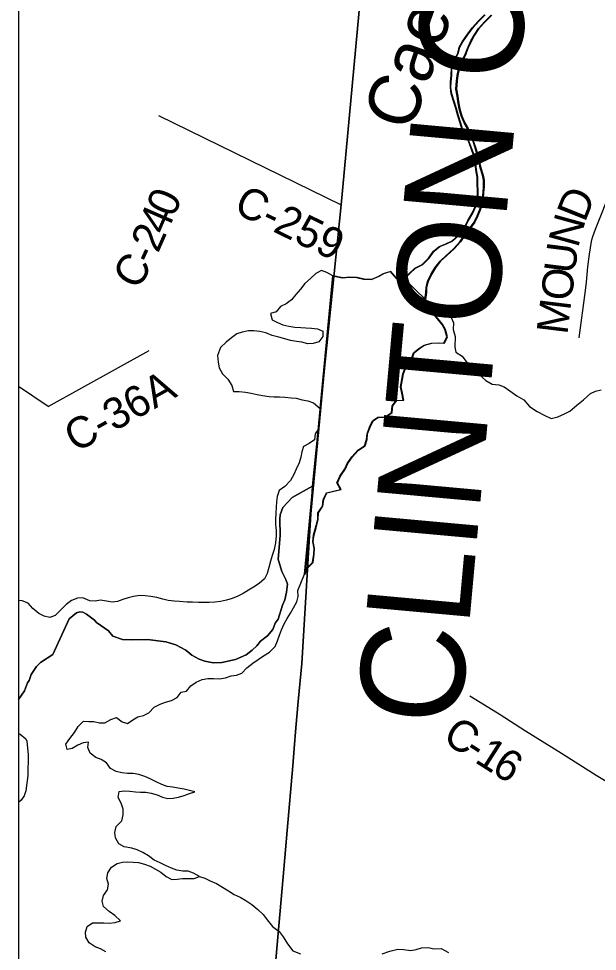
# Model space of a CAD drawing. Extents: x -1.4 to 35.4, y 0 to 22.
# Drawn here: x 2.2 to 3.257, y 16.946 to 18.65 of the extents above; entities that cross this region are included whole.
import ezdxf

# ---------------------------------------------------------------- set-up
doc = ezdxf.new("R2010")
doc.units = 0
for name, color, linetype in [('Default', 7, 'Continuous'), ('GM_X_County_Road', 7, 'Continuous'), ('GM_X_County_Road_Text', 7, 'Continuous'), ('GM_X_County_Text', 7, 'Continuous'), ('GM_X_Major_Lake', 7, 'Continuous'), ('GM_X_Major_River', 7, 'Continuous'), ('GM_X_Major_River_Text', 7, 'Continuous'), ('GM_X_Minor_Lake', 7, 'Continuous'), ('GM_X_Minor_River', 7, 'Continuous'), ('SH_Border', 7, 'Continuous'), ('SH_Cut_Line', 7, 'Continuous')]:
    doc.layers.add(name, color=color, linetype=linetype)

msp = doc.modelspace()

# ---------------------------------------------------------------- linework, layer by layer
at = {"layer": 'Default'}
for points in [[(2.2, 19.619), (2.2, 17.406), (2.2104, 17.4216), (2.2162, 17.4362), (2.2195, 17.4409), (2.2228, 17.4514), (2.2328, 17.4665), (2.2397, 17.4737), (2.2627, 17.4881), (2.292, 17.5531), (2.3056, 17.5646), (2.3118, 17.5661), (2.3171, 17.5655), (2.3242, 17.5616), (2.3384, 17.5509), (2.342, 17.5465), (2.3644, 17.5315), (2.3723, 17.5219), (2.3898, 17.5156), (2.4058, 17.5147), (2.4353, 17.5157), (2.469, 17.5116), (2.4874, 17.506), (2.5055, 17.4962), (2.5161, 17.4868), (2.5298, 17.4796), (2.5399, 17.4759), (2.5554, 17.4732), (2.571, 17.4734), (2.5961, 17.4789), (2.6157, 17.4873), (2.6265, 17.4962), (2.6354, 17.5041), (2.6416, 17.5126), (2.6544, 17.5225), (2.6642, 17.5338), (2.6686, 17.5453), (2.674, 17.553), (2.682, 17.5785), (2.6863, 17.5878), (2.6894, 17.6021), (2.691, 17.6165), (2.6881, 17.6255), (2.6805, 17.6396), (2.6738, 17.6621), (2.6778, 17.7053), (2.6772, 17.7355), (2.678, 17.7431), (2.6826, 17.7569), (2.6997, 17.775), (2.7365, 17.7956), (2.7894, 18.3098), (2.9037, 19.5459)], [(7.693, 16.8959), (7.7561, 17.6322), (7.8789, 18.9217), (7.8947, 19.0723), (6.8306, 19.1588), (5.7921, 19.2341), (4.2528, 19.417), (3.4459, 19.4989), (3.4296, 19.5001), (2.9037, 19.5459), (2.7894, 18.3098), (2.7365, 17.7956), (2.7172, 17.4718), (2.7109, 17.4025), (2.7066, 17.3545), (2.7033, 17.3163), (2.7006, 17.2849), (2.6906, 17.1666), (2.6843, 17.0961), (2.6688, 16.9164)], [(2.6688, 16.9164), (2.6843, 17.0961), (2.6906, 17.1666), (2.7006, 17.2849), (2.7033, 17.3163), (2.7066, 17.3545), (2.7109, 17.4025), (2.7172, 17.4718), (2.7365, 17.7956), (2.6997, 17.775), (2.6826, 17.7569), (2.678, 17.7431), (2.6772, 17.7355), (2.6778, 17.7053), (2.6738, 17.6621), (2.6805, 17.6396), (2.6881, 17.6255), (2.691, 17.6165), (2.6894, 17.6021), (2.6863, 17.5878), (2.682, 17.5785), (2.674, 17.553), (2.6686, 17.5453), (2.6642, 17.5338), (2.6544, 17.5225), (2.6416, 17.5126), (2.6354, 17.5041), (2.6265, 17.4962), (2.6157, 17.4873), (2.5961, 17.4789), (2.571, 17.4734), (2.5554, 17.4732), (2.5399, 17.4759), (2.5298, 17.4796), (2.5161, 17.4868), (2.5055, 17.4962), (2.4874, 17.506), (2.469, 17.5116), (2.4353, 17.5157), (2.4058, 17.5147), (2.3898, 17.5156), (2.3723, 17.5219), (2.3644, 17.5315), (2.342, 17.5465), (2.3384, 17.5509), (2.3242, 17.5616), (2.3171, 17.5655), (2.3118, 17.5661), (2.3056, 17.5646), (2.292, 17.5531), (2.2627, 17.4881), (2.2397, 17.4737), (2.2328, 17.4665), (2.2228, 17.4514), (2.2195, 17.4409), (2.2162, 17.4362), (2.2104, 17.4216), (2.2, 17.406), (2.2, 17.3441), (2.2025, 17.3428), (2.2134, 17.3342), (2.2151, 17.3299), (2.2171, 17.305), (2.2169, 17.2669), (2.213, 17.2389), (2.2098, 17.2303), (2.2048, 17.2222), (2.2, 17.2178), (2.2, 13.0546)]]:
    msp.add_lwpolyline(points, dxfattribs=at)
at = {"layer": 'GM_X_County_Road'}
for p, q in [((2.7897, 18.3093), (2.4563, 18.4725)), ((2.2542, 17.9414), (2.4386, 18.0433)), ((2.2542, 17.9414), (2.2, 17.9778))]:
    msp.add_line(p, q, dxfattribs=at)
for points in [[(3.224, 18.0669), (3.2354, 18.1531), (3.2371, 18.1685), (3.24, 18.1963), (3.243, 18.2193), (3.2444, 18.2311), (3.2457, 18.2392), (3.2471, 18.2457), (3.2488, 18.2517), (3.2536, 18.2651), (3.2835, 18.34), (3.2855, 18.3444), (3.2872, 18.3486), (3.2904, 18.3545), (3.2934, 18.3599), (3.2966, 18.3651), (3.2998, 18.3702), (3.3031, 18.3748), (3.3084, 18.3818), (3.32, 18.3962), (3.321, 18.3975)], [(3.024, 17.4127), (3.0433, 17.4012), (3.0796, 17.3784), (3.1262, 17.3488), (3.1915, 17.3079), (3.2236, 17.2877), (3.2552, 17.268), (3.2795, 17.2529), (3.2991, 17.241)]]:
    msp.add_lwpolyline(points, dxfattribs=at)
at = {"layer": 'GM_X_Major_Lake'}
for p, q in [((2.7221, 17.6349), (2.7737, 18.18)), ((2.7748, 18.18), (2.7232, 17.6349)), ((2.7508, 17.9375), (2.7737, 18.18)), ((2.9434, 18.1367), (2.9042, 18.1743)), ((2.7221, 17.6349), (2.7471, 17.8993))]:
    msp.add_line(p, q, dxfattribs=at)
for points in [[(2.7737, 18.18), (2.7629, 18.1858), (2.7532, 18.1899), (2.7428, 18.1841), (2.733, 18.1748), (2.7225, 18.166), (2.7147, 18.1555), (2.7064, 18.1459), (2.6982, 18.1362), (2.6885, 18.1285), (2.6785, 18.1238), (2.6707, 18.1141), (2.6603, 18.111), (2.6631, 18.0995), (2.6728, 18.0947), (2.6826, 18.0906), (2.6935, 18.0881), (2.7045, 18.0859), (2.7155, 18.0856), (2.7249, 18.0849), (2.7348, 18.0843), (2.7458, 18.0832), (2.7555, 18.0788), (2.7557, 18.0689), (2.7486, 18.0592), (2.7382, 18.0561), (2.7284, 18.056), (2.7174, 18.0585), (2.7076, 18.0599), (2.6966, 18.0621), (2.6861, 18.0651), (2.6755, 18.0676), (2.6634, 18.071), (2.6518, 18.0759), (2.6405, 18.0784), (2.6299, 18.0795), (2.62, 18.0797), (2.6085, 18.077), (2.5986, 18.0739), (2.5889, 18.0669), (2.5788, 18.0588), (2.5687, 18.0492), (2.563, 18.0345), (2.5642, 18.0223), (2.5666, 18.012), (2.5724, 18.0012), (2.5823, 17.991), (2.5896, 17.9798), (2.5924, 17.9687), (2.603, 17.9688), (2.6144, 17.9674), (2.625, 17.9656), (2.6355, 17.9634), (2.6453, 17.9613), (2.6575, 17.9594), (2.6669, 17.9588), (2.6764, 17.9589), (2.6863, 17.9583), (2.6976, 17.9568), (2.7071, 17.9562), (2.7181, 17.9536), (2.7283, 17.9515), (2.7384, 17.9478), (2.7508, 17.9375)], [(2.7737, 18.18), (2.7912, 18.1765), (2.8041, 18.1774), (2.817, 18.1768), (2.8302, 18.1738), (2.8439, 18.1732), (2.8569, 18.1786), (2.8665, 18.1841), (2.8787, 18.1877), (2.8895, 18.1753), (2.9031, 18.1743)], [(2.9042, 18.1743), (2.8906, 18.1753), (2.8798, 18.1877), (2.8676, 18.1841), (2.858, 18.1786), (2.845, 18.1732), (2.8313, 18.1738), (2.8181, 18.1768), (2.8052, 18.1774), (2.7923, 18.1765), (2.7748, 18.18)], [(2.7221, 17.6349), (2.7259, 17.6453), (2.7368, 17.6565), (2.739, 17.6713), (2.7396, 17.6819), (2.7372, 17.6948), (2.7389, 17.707), (2.7422, 17.7194), (2.7463, 17.7349), (2.7466, 17.7471), (2.7548, 17.7594), (2.7562, 17.7716), (2.7621, 17.7836), (2.788, 17.7899), (2.7814, 17.8018), (2.7866, 17.8139), (2.796, 17.8274), (2.8, 17.8372), (2.8089, 17.8491), (2.8194, 17.8615), (2.8321, 17.8696), (2.8354, 17.8809), (2.8364, 17.8915), (2.8408, 17.9036), (2.8463, 17.9152), (2.8563, 17.9215), (2.8692, 17.9216), (2.8812, 17.9301), (2.8822, 17.9423), (2.8896, 17.952), (2.9025, 17.9529), (2.9001, 17.9658), (2.8977, 17.9773), (2.9002, 17.9905), (2.902, 18.0011), (2.9056, 18.0109), (2.9165, 18.0251), (2.9213, 18.0391), (2.931, 18.0469), (2.9406, 18.0531), (2.9539, 18.0571), (2.9672, 18.0576), (2.9767, 18.057), (2.9823, 18.0683), (2.9783, 18.0816), (2.9729, 18.0916), (2.9543, 18.1148), (2.9477, 18.1244), (2.9422, 18.1367)], [(2.7232, 17.6349), (2.727, 17.6453), (2.7379, 17.6565), (2.7401, 17.6713), (2.7407, 17.6819), (2.7383, 17.6948), (2.74, 17.707), (2.7433, 17.7194), (2.7474, 17.7349), (2.7477, 17.7471), (2.7559, 17.7594), (2.7573, 17.7716), (2.7632, 17.7836), (2.7892, 17.7899), (2.7826, 17.8018), (2.7877, 17.8139), (2.7971, 17.8274), (2.8011, 17.8372), (2.8101, 17.8491), (2.8206, 17.8615), (2.8333, 17.8696), (2.8365, 17.8809), (2.8375, 17.8915), (2.8419, 17.9036), (2.8475, 17.9152), (2.8574, 17.9215), (2.8704, 17.9216), (2.8823, 17.9301), (2.8833, 17.9423), (2.8907, 17.952), (2.9036, 17.9529), (2.9012, 17.9658), (2.8988, 17.9773), (2.9013, 17.9905), (2.9031, 18.0011), (2.9067, 18.0109), (2.9176, 18.0251), (2.9224, 18.0391), (2.9321, 18.0469), (2.9417, 18.0531), (2.9551, 18.0571), (2.9684, 18.0576), (2.9778, 18.057), (2.9834, 18.0683), (2.9795, 18.0816), (2.974, 18.0916), (2.9554, 18.1148), (2.9488, 18.1244), (2.9434, 18.1367)], [(2.7471, 17.8993), (2.7415, 17.8911), (2.7404, 17.8804), (2.7308, 17.8739), (2.7204, 17.8681), (2.7171, 17.8583), (2.7157, 17.8484), (2.7123, 17.8382), (2.7071, 17.8266), (2.7027, 17.8168), (2.6967, 17.806), (2.6865, 17.7952), (2.6761, 17.7875), (2.672, 17.777), (2.671, 17.7668), (2.6707, 17.7573), (2.6697, 17.7463), (2.6694, 17.7349), (2.6695, 17.7254), (2.6703, 17.7147), (2.6705, 17.7048), (2.6694, 17.6919), (2.6668, 17.6798), (2.6631, 17.6689), (2.6598, 17.6587), (2.6572, 17.647)], [(2.6572, 17.647), (2.6542, 17.6361), (2.649, 17.6264), (2.6393, 17.6179), (2.6293, 17.6113), (2.6196, 17.6059), (2.61, 17.5996), (2.6003, 17.5946), (2.59, 17.5907), (2.58, 17.5875), (2.5686, 17.5848), (2.5583, 17.5839), (2.548, 17.5834), (2.5385, 17.5833), (2.5286, 17.5832), (2.5176, 17.5835), (2.5078, 17.5837), (2.4941, 17.5849), (2.4843, 17.5855), (2.4733, 17.5869), (2.4635, 17.5895), (2.4522, 17.5924), (2.4416, 17.5939), (2.431, 17.5953), (2.4211, 17.5959), (2.4101, 17.5943), (2.3998, 17.5919), (2.3902, 17.5888), (2.3806, 17.5852), (2.3707, 17.584), (2.3605, 17.5858), (2.3495, 17.5872), (2.34, 17.5859), (2.3301, 17.5862), (2.3173, 17.5915), (2.3078, 17.5913), (2.2967, 17.5867), (2.287, 17.5793), (2.2765, 17.569), (2.2667, 17.5597), (2.2568, 17.5558), (2.2466, 17.5584), (2.2368, 17.5628), (2.2257, 17.5722), (2.2172, 17.582), (2.2067, 17.586), (2.2, 17.587)], [(2.6572, 17.647), (2.6542, 17.6361), (2.649, 17.6264), (2.6393, 17.6179), (2.6293, 17.6113), (2.6196, 17.6059), (2.61, 17.5996), (2.6003, 17.5946), (2.59, 17.5907), (2.58, 17.5875), (2.5686, 17.5848), (2.5583, 17.5839), (2.548, 17.5834), (2.5385, 17.5833), (2.5286, 17.5832), (2.5176, 17.5835), (2.5078, 17.5837), (2.4941, 17.5849), (2.4843, 17.5855), (2.4733, 17.5869), (2.4635, 17.5895), (2.4522, 17.5924), (2.4416, 17.5939), (2.431, 17.5953), (2.4211, 17.5959), (2.4101, 17.5943), (2.3998, 17.5919), (2.3902, 17.5888), (2.3806, 17.5852), (2.3707, 17.584), (2.3605, 17.5858), (2.3495, 17.5872), (2.34, 17.5859), (2.3301, 17.5862), (2.3173, 17.5915), (2.3078, 17.5913), (2.2967, 17.5867), (2.287, 17.5793), (2.2765, 17.569), (2.2667, 17.5597), (2.2568, 17.5558), (2.2466, 17.5584), (2.2368, 17.5628), (2.2257, 17.5722), (2.2172, 17.582), (2.2067, 17.586), (2.2, 17.587)], [(2.3829, 17.1425), (2.3771, 17.1533), (2.3759, 17.1632), (2.3781, 17.1738), (2.3882, 17.1845), (2.3912, 17.1955), (2.3911, 17.2057), (2.3872, 17.2168), (2.3817, 17.2272), (2.3836, 17.2382), (2.3935, 17.2391), (2.4033, 17.2388), (2.4132, 17.2374), (2.4226, 17.2368), (2.4321, 17.2366), (2.4423, 17.2351), (2.4529, 17.2318), (2.463, 17.2277), (2.4728, 17.2252), (2.4823, 17.2257), (2.4923, 17.2277), (2.5026, 17.2305), (2.5122, 17.234), (2.5218, 17.2376), (2.512, 17.2397), (2.5021, 17.2423), (2.4916, 17.2437), (2.4814, 17.2459), (2.4711, 17.2473), (2.4614, 17.251), (2.4512, 17.2554), (2.4404, 17.261), (2.4306, 17.2655), (2.4197, 17.2688), (2.4091, 17.2706), (2.3988, 17.2705), (2.3886, 17.2719), (2.3784, 17.2745), (2.3676, 17.2801), (2.3606, 17.2901), (2.3505, 17.2961), (2.3408, 17.3002), (2.3307, 17.308), (2.3261, 17.3184), (2.3275, 17.3282), (2.3179, 17.327), (2.3079, 17.3227), (2.2979, 17.3165), (2.2884, 17.3148), (2.2863, 17.3244), (2.2935, 17.3348), (2.3021, 17.3456), (2.3088, 17.3565), (2.3186, 17.3661), (2.3281, 17.3658), (2.3376, 17.3656), (2.3474, 17.3631), (2.3573, 17.3635), (2.3684, 17.3693), (2.3788, 17.3729), (2.3888, 17.365), (2.3986, 17.3621), (2.4083, 17.3687), (2.4179, 17.3745), (2.4279, 17.3769), (2.4379, 17.3819), (2.4476, 17.3919), (2.4584, 17.3977), (2.468, 17.4009), (2.4795, 17.4044), (2.4895, 17.4094), (2.497, 17.4191), (2.5069, 17.4211), (2.5144, 17.4308), (2.5244, 17.4374), (2.5355, 17.4424), (2.5455, 17.4444), (2.5561, 17.4445), (2.5671, 17.4435), (2.5778, 17.4455), (2.5881, 17.4494), (2.598, 17.4506), (2.6076, 17.4542), (2.617, 17.4638), (2.6275, 17.4723), (2.6375, 17.4792), (2.6472, 17.4858), (2.658, 17.4924), (2.6685, 17.5027), (2.673, 17.5132), (2.6763, 17.5234), (2.68, 17.5332), (2.6848, 17.5445), (2.6908, 17.5542), (2.6967, 17.5639), (2.7023, 17.5736), (2.7083, 17.5845), (2.7108, 17.5943), (2.71, 17.6054), (2.7221, 17.6349)], [(2.3595, 16.9451), (2.3497, 16.9503), (2.3396, 16.9544), (2.3288, 16.9612), (2.323, 16.9716), (2.3224, 16.9811), (2.3254, 16.9913), (2.335, 16.9979), (2.3453, 16.998), (2.3555, 16.9977), (2.3662, 16.9974), (2.3764, 16.9983), (2.386, 17.0018), (2.3756, 17.0112), (2.3652, 17.0187), (2.3552, 17.0277), (2.3524, 17.0377), (2.355, 17.0479), (2.3625, 17.0583), (2.3643, 17.0689), (2.3611, 17.0789), (2.3629, 17.0894), (2.3696, 17.0999), (2.3801, 17.1065), (2.39, 17.1089), (2.3995, 17.1094), (2.409, 17.1087), (2.4192, 17.1081), (2.4302, 17.1051), (2.4403, 17.1014), (2.4501, 17.0962), (2.4598, 17.0903), (2.4694, 17.0824), (2.4799, 17.0772), (2.4898, 17.0777), (2.4993, 17.079), (2.5107, 17.0791), (2.5206, 17.0792), (2.5306, 17.0827), (2.5193, 17.0887), (2.5096, 17.0924), (2.4997, 17.0926), (2.4887, 17.0945), (2.479, 17.0978), (2.4681, 17.103), (2.4583, 17.1078), (2.4474, 17.1123), (2.437, 17.1205), (2.4269, 17.1265), (2.4164, 17.1313), (2.4066, 17.1346), (2.3926, 17.1369), (2.3829, 17.1425)]]:
    msp.add_lwpolyline(points, dxfattribs=at)
at = {"layer": 'GM_X_Major_River'}
msp.add_line((2.9434, 18.1367), (2.9042, 18.1743), dxfattribs=at)
for points in [[(2.9031, 18.1743), (2.9236, 18.194), (2.9374, 18.2006), (2.9487, 18.2121), (2.9577, 18.2253), (2.9685, 18.2338), (2.9803, 18.2381), (2.9922, 18.2436), (3.0042, 18.2551), (3.0147, 18.2686), (3.0207, 18.281), (3.0285, 18.2945), (3.0341, 18.3066), (3.0382, 18.3209), (3.0381, 18.335), (3.0379, 18.3475), (3.0378, 18.3604), (3.0354, 18.3738), (3.0337, 18.386), (3.0328, 18.3955), (3.0277, 18.4089), (3.0227, 18.423), (3.0161, 18.4365), (3.0099, 18.4487), (3.0067, 18.4587), (3.0024, 18.4721), (2.9985, 18.4858), (2.9946, 18.4988), (2.9903, 18.5126), (2.9886, 18.524), (2.9892, 18.5339), (2.9902, 18.5468), (2.9905, 18.5601), (2.9949, 18.5733), (3.002, 18.5861), (3.0045, 18.5974), (3.0104, 18.6072), (3.019, 18.6195), (3.0292, 18.6338), (3.0397, 18.6453), (3.0513, 18.6569)], [(2.9042, 18.1743), (2.9248, 18.194), (2.9385, 18.2006), (2.9498, 18.2121), (2.9588, 18.2253), (2.9696, 18.2338), (2.9814, 18.2381), (2.9933, 18.2436), (3.0053, 18.2551), (3.0158, 18.2686), (3.0218, 18.281), (3.0296, 18.2945), (3.0352, 18.3066), (3.0393, 18.3209), (3.0392, 18.335), (3.039, 18.3475), (3.0389, 18.3604), (3.0365, 18.3738), (3.0349, 18.386), (3.0339, 18.3955), (3.0289, 18.4089), (3.0238, 18.423), (3.0173, 18.4365), (3.0111, 18.4487), (3.0078, 18.4587), (3.0035, 18.4721), (2.9996, 18.4858), (2.9957, 18.4988), (2.9914, 18.5126), (2.9898, 18.524), (2.9903, 18.5339), (2.9914, 18.5468), (2.9916, 18.5601), (2.9961, 18.5733), (3.0032, 18.5861), (3.0057, 18.5974), (3.0115, 18.6072), (3.0201, 18.6195), (3.0303, 18.6338), (3.0408, 18.6453), (3.0524, 18.6569)], [(2.9422, 18.1367), (2.944, 18.1492), (2.9442, 18.1587), (2.9467, 18.1696), (2.953, 18.1821), (2.9605, 18.1944), (2.9698, 18.2068), (2.981, 18.2168), (2.9942, 18.2291), (3.0058, 18.2418), (3.0129, 18.2515), (3.0324, 18.2777), (3.0379, 18.2898), (3.0419, 18.2999), (3.0463, 18.3113), (3.0473, 18.3207), (3.0483, 18.3325), (3.0492, 18.342), (3.0491, 18.3545), (3.0474, 18.364), (3.0431, 18.377), (3.041, 18.3877), (3.0385, 18.3984), (3.0346, 18.4114), (3.0307, 18.4233), (3.0264, 18.437), (3.0198, 18.4493), (3.0139, 18.4593), (3.0085, 18.472), (3.005, 18.4849), (3.0022, 18.4987), (3.0009, 18.5082), (2.9988, 18.5208), (2.9999, 18.5363), (3.0009, 18.5462), (3.0034, 18.5575), (3.0085, 18.5704), (3.0149, 18.5831), (3.0197, 18.5952), (3.026, 18.6091), (3.0319, 18.6193), (3.0398, 18.632), (3.0518, 18.6447), (3.0634, 18.6563)], [(3.0645, 18.6563), (3.0529, 18.6447), (3.0409, 18.632), (3.033, 18.6193), (3.0271, 18.6091), (3.0208, 18.5952), (3.016, 18.5831), (3.0097, 18.5704), (3.0045, 18.5575), (3.002, 18.5462), (3.001, 18.5363), (3, 18.5208), (3.002, 18.5082), (3.0033, 18.4987), (3.0061, 18.4849), (3.0096, 18.472), (3.0151, 18.4593), (3.0209, 18.4493), (3.0275, 18.437), (3.0318, 18.4233), (3.0358, 18.4114), (3.0397, 18.3984), (3.0421, 18.3877), (3.0442, 18.377), (3.0485, 18.364), (3.0502, 18.3545), (3.0503, 18.342), (3.0494, 18.3325), (3.0484, 18.3207), (3.0474, 18.3113), (3.043, 18.2999), (3.039, 18.2898), (3.0335, 18.2777), (3.014, 18.2515), (3.0069, 18.2418), (2.9953, 18.2291), (2.9822, 18.2168), (2.9709, 18.2068), (2.9616, 18.1944), (2.9541, 18.1821), (2.9478, 18.1696), (2.9453, 18.1587), (2.9451, 18.1492), (2.9434, 18.1367)]]:
    msp.add_lwpolyline(points, dxfattribs=at)
at = {"layer": 'GM_X_Minor_Lake'}
msp.add_line((2.7508, 17.9375), (2.7737, 18.18), dxfattribs=at)
msp.add_lwpolyline([(2.7737, 18.18), (2.7629, 18.1858), (2.7532, 18.1899), (2.7428, 18.1841), (2.733, 18.1748), (2.7225, 18.166), (2.7147, 18.1555), (2.7064, 18.1459), (2.6982, 18.1362), (2.6885, 18.1285), (2.6785, 18.1238), (2.6707, 18.1141), (2.6603, 18.111), (2.6631, 18.0995), (2.6728, 18.0947), (2.6826, 18.0906), (2.6935, 18.0881), (2.7045, 18.0859), (2.7155, 18.0856), (2.7249, 18.0849), (2.7348, 18.0843), (2.7458, 18.0832), (2.7555, 18.0788), (2.7557, 18.0689), (2.7486, 18.0592), (2.7382, 18.0561), (2.7284, 18.056), (2.7174, 18.0585), (2.7076, 18.0599), (2.6966, 18.0621), (2.6861, 18.0651), (2.6755, 18.0676), (2.6634, 18.071), (2.6518, 18.0759), (2.6405, 18.0784), (2.6299, 18.0795), (2.62, 18.0797), (2.6085, 18.077), (2.5986, 18.0739), (2.5889, 18.0669), (2.5788, 18.0588), (2.5687, 18.0492), (2.563, 18.0345), (2.5642, 18.0223), (2.5666, 18.012), (2.5724, 18.0012), (2.5823, 17.991), (2.5896, 17.9798), (2.5924, 17.9687), (2.603, 17.9688), (2.6144, 17.9674), (2.625, 17.9656), (2.6355, 17.9634), (2.6453, 17.9613), (2.6575, 17.9594), (2.6669, 17.9588), (2.6764, 17.9589), (2.6863, 17.9583), (2.6976, 17.9568), (2.7071, 17.9562), (2.7181, 17.9536), (2.7283, 17.9515), (2.7384, 17.9478), (2.7508, 17.9375)], dxfattribs=at)
at = {"layer": 'GM_X_Minor_River'}
for points in [[(2.9524, 18.1176), (2.9615, 18.1135), (2.9752, 18.1125), (2.9884, 18.108), (2.9945, 18.0942), (2.9939, 18.0821), (2.9975, 18.0691), (2.9971, 18.0497), (2.9988, 18.0402), (3.0104, 18.0332), (3.0189, 18.0216), (3.0289, 18.0096), (3.0416, 17.9991), (3.0536, 17.989), (3.0652, 17.9823), (3.077, 17.9806), (3.0868, 17.9769), (3.0972, 17.9699), (3.11, 17.9605), (3.1231, 17.9534), (3.1331, 17.9411), (3.147, 17.9324), (3.1598, 17.9257), (3.1729, 17.9194), (3.1848, 17.9226), (3.197, 17.928), (3.2066, 17.9328), (3.2197, 17.9435), (3.2321, 17.9532), (3.2445, 17.9647), (3.254, 17.9694), (3.264, 17.9719)], [(2.5306, 17.0827), (2.5404, 17.0794), (2.5501, 17.075), (2.5614, 17.0697), (2.5726, 17.063), (2.5834, 17.0562), (2.5939, 17.0499), (2.6044, 17.045), (2.6153, 17.039), (2.6257, 17.0315), (2.6368, 17.0221), (2.6468, 17.0131), (2.6542, 17.0034), (2.6635, 16.9913)], [(2.6635, 16.9913), (2.6759, 16.9821), (2.6833, 16.9725), (2.691, 16.9594), (2.701, 16.9467), (2.7149, 16.9411)], [(2.8642, 16.9412), (2.8779, 16.9462), (2.8924, 16.9501), (2.903, 16.9495), (2.9167, 16.9474), (2.9262, 16.9491), (2.9361, 16.9523), (2.9487, 16.9528), (2.9585, 16.9507), (2.9718, 16.9512), (2.985, 16.9441)]]:
    msp.add_lwpolyline(points, dxfattribs=at)
at = {"layer": 'SH_Border'}
msp.add_lwpolyline([(9, 19.8546), (2.2, 19.8546), (2.2, 13.0546), (9, 13.0546)], close=True, dxfattribs=at)
at = {"layer": 'SH_Cut_Line'}
msp.add_lwpolyline([(2.2, 19.619), (2.2, 13.0546), (2.3288, 13.0546), (2.3914, 13.7798), (2.4607, 14.5392), (2.4708, 14.7557), (2.6641, 16.8609), (2.6688, 16.9164), (2.6843, 17.0961), (2.6906, 17.1666), (2.7006, 17.2849), (2.7033, 17.3163), (2.7066, 17.3545), (2.7109, 17.4025), (2.7172, 17.4718), (2.7365, 17.7956), (2.7894, 18.3098), (2.9037, 19.5459), (2.4279, 19.5993), (2.3668, 19.6046)], close=True, dxfattribs=at)
msp.add_lwpolyline([(9, 13.0546), (9, 18.9633), (8.143, 19.049), (7.8947, 19.0723), (6.8306, 19.1588), (5.7921, 19.2341), (4.2528, 19.417), (3.4459, 19.4989), (3.4296, 19.5001), (2.9037, 19.5459), (2.7894, 18.3098), (2.7365, 17.7956), (2.7172, 17.4718), (2.7109, 17.4025), (2.7066, 17.3545), (2.7033, 17.3163), (2.7006, 17.2849), (2.6906, 17.1666), (2.6843, 17.0961), (2.6688, 16.9164)], dxfattribs=at)

# ---------------------------------------------------------------- texts
at = {"layer": 'GM_X_County_Road_Text'}
for s, height, rotation, p in [('0', 0.0568, 66.4568, (2.483, 18.2846)), ('C-259', 0.05682, 334.0521, (2.5904, 18.2969)), ('D', 0.0568, 68.1827, (3.2344, 18.2762)), ('4', 0.0568, 66.3799, (2.4689, 18.2524)), ('N', 0.0568, 74.5465, (3.2217, 18.2296)), ('2', 0.0568, 66.0423, (2.4546, 18.2201)), ('U', 0.0568, 82.847, (3.2159, 18.1821)), ('C', 0.0568, 58.9445, (2.4173, 18.1521)), ('-', 0.0568, 65.5766, (2.4447, 18.1984)), ('O', 0.0568, 83.0431, (3.2098, 18.1325)), ('M', 0.0568, 83.0435, (3.2023, 18.0713)), ('C-36A', 0.05682, 29.0545, (2.304, 17.8561)), ('C', 0.0568, 327.2009, (2.9719, 17.3306)), ('1', 0.0568, 327.4622, (3.031, 17.2926)), ('-', 0.0568, 327.2545, (3.0112, 17.3053)), ('6', 0.0568, 328.516, (3.0615, 17.2732))]:
    msp.add_text(s, height=height, rotation=rotation, dxfattribs=at).set_placement(p)
at = {"layer": 'GM_X_County_Text'}
msp.add_text('CLINTON COUNTY', height=0.189394, rotation=84.8034, dxfattribs=at).set_placement((3.006, 17.3544))
at = {"layer": 'GM_X_Major_River_Text'}
msp.add_text('Caesar', height=0.09474, rotation=70.6001, dxfattribs=at).set_placement((2.9165, 18.4406))

doc.saveas('drawing.dxf')
